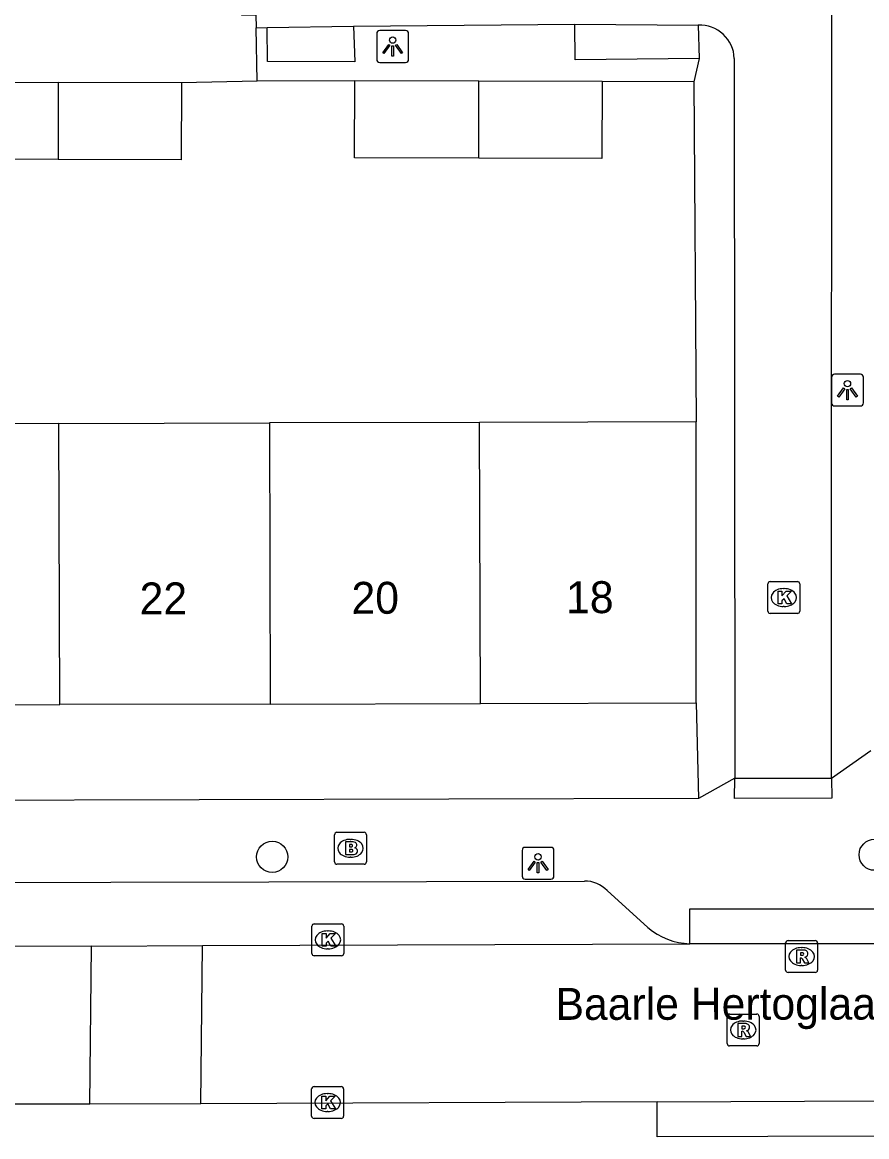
# Model space of a CAD drawing. Extents: x 160732 to 162105, y 387428 to 388479.
# Drawn here: x 161194.7 to 161221.14, y 387806.51 to 387841.43 of the extents above; entities that cross this region are included whole.
import ezdxf

# ---------------------------------------------------------------- set-up
doc = ezdxf.new("R2010")
doc.units = 0
for name, color, linetype in [('IMGEO_Boom', 7, 'Continuous'), ('IMGEO_Brandkraan', 7, 'Continuous'), ('IMGEO_Kolk', 7, 'Continuous'), ('IMGEO_Lichtpunt', 7, 'Continuous'), ('IMGEO_Openbare_ruimte_label', 7, 'Continuous'), ('IMGEO_Pand', 7, 'Continuous'), ('IMGEO_Pand_nummerreeks', 7, 'Continuous'), ('IMGEO_Rijbaan_lokaal_open', 7, 'Continuous'), ('IMGEO_Rioolput', 7, 'Continuous'), ('IMGEO_Voetpad_open', 7, 'Continuous')]:
    doc.layers.add(name, color=color, linetype=linetype)

msp = doc.modelspace()

# ---------------------------------------------------------------- linework, layer by layer
at = {"layer": 'IMGEO_Boom'}
for centre in [(161202.525, 387815.278), (161221.394, 387815.347)]:
    msp.add_circle(centre, 0.489, dxfattribs=at)
at = {"layer": 'IMGEO_Brandkraan'}
for p, q in [((161204.475, 387815.123), (161204.475, 387815.975)), ((161204.55, 387816.049), (161205.402, 387816.049)), ((161205.476, 387815.975), (161205.476, 387815.123)), ((161204.963, 387815.829), (161204.988, 387815.829)), ((161204.986, 387815.269), (161204.961, 387815.269)), ((161205.402, 387815.049), (161204.55, 387815.049))]:
    msp.add_line(p, q, dxfattribs=at)
for points in [[(161204.475, 387815.123), (161204.475, 387815.975)], [(161204.55, 387816.049), (161205.402, 387816.049)], [(161205.476, 387815.975), (161205.476, 387815.123)], [(161204.823, 387815.749), (161204.823, 387815.349), (161205.036, 387815.349)], [(161205.054, 387815.749), (161204.823, 387815.749)], [(161205.002, 387815.668), (161204.948, 387815.668), (161204.948, 387815.592)], [(161204.948, 387815.592), (161205.001, 387815.592)], [(161205.01, 387815.516), (161204.948, 387815.516), (161204.948, 387815.435)], [(161204.948, 387815.435), (161205.01, 387815.435)], [(161205.402, 387815.049), (161204.55, 387815.049)]]:
    msp.add_lwpolyline(points, dxfattribs=at)
for centre, radius, start, end in [((161204.552, 387815.973), 0.0765, 91.552, 178.448), ((161204.552, 387815.973), 0.0765, 91.552, 178.448), ((161205.4, 387815.973), 0.0765, 1.552, 88.448), ((161205.4, 387815.973), 0.0765, 1.552, 88.448), ((161205.003, 387815.63), 0.0379, 267.8285, 90.9355), ((161205.058, 387815.604), 0.145, 59.4692, 91.5367), ((161205.083, 387815.651), 0.0922, 285.5137, 58.1501), ((161205.011, 387815.475), 0.0404, 269.8759, 90.5077), ((161205.042, 387815.6), 0.251, 268.6676, 293.5347), ((161205.088, 387815.459), 0.105, 301.3115, 78.989), ((161204.552, 387815.125), 0.0765, 181.552, 268.448), ((161204.552, 387815.125), 0.0765, 181.552, 268.448), ((161205.4, 387815.125), 0.0765, 271.552, 358.448), ((161205.4, 387815.125), 0.0765, 271.552, 358.448)]:
    msp.add_arc(centre, radius, start, end, dxfattribs=at)
for centre, major_axis, ratio, start_param, end_param in [((161204.962, 387815.549), (-0.387, 0.002), 0.722429, 4.712389, 7.853982), ((161204.987, 387815.549), (-0.39, 0.002), 0.717154, 1.570796, 4.712389)]:
    msp.add_ellipse(centre, major_axis=major_axis, ratio=ratio, start_param=start_param, end_param=end_param, dxfattribs=at)
at = {"layer": 'IMGEO_Kolk'}
for p, q in [((161218.046, 387822.98), (161218.046, 387823.832)), ((161218.121, 387823.906), (161218.973, 387823.906)), ((161218.534, 387823.686), (161218.559, 387823.686)), ((161219.047, 387823.832), (161219.047, 387822.98)), ((161218.557, 387823.126), (161218.532, 387823.126)), ((161218.973, 387822.906), (161218.121, 387822.906)), ((161203.841, 387813.179), (161204.693, 387813.179)), ((161203.766, 387812.253), (161203.766, 387813.105)), ((161204.254, 387812.959), (161204.279, 387812.959)), ((161204.767, 387813.105), (161204.767, 387812.253)), ((161204.693, 387812.179), (161203.841, 387812.179)), ((161204.277, 387812.399), (161204.252, 387812.399)), ((161203.758, 387807.156), (161203.758, 387808.008)), ((161203.833, 387808.082), (161204.685, 387808.082)), ((161204.759, 387808.008), (161204.759, 387807.156)), ((161204.246, 387807.862), (161204.271, 387807.862)), ((161204.269, 387807.302), (161204.244, 387807.302)), ((161204.685, 387807.082), (161203.833, 387807.082))]:
    msp.add_line(p, q, dxfattribs=at)
for points in [[(161218.046, 387822.98), (161218.046, 387823.832)], [(161218.121, 387823.906), (161218.973, 387823.906)], [(161219.047, 387823.832), (161219.047, 387822.98)], [(161218.367, 387823.606), (161218.49, 387823.606), (161218.49, 387823.455), (161218.62, 387823.606), (161218.784, 387823.606), (161218.638, 387823.455), (161218.791, 387823.206), (161218.639, 387823.206), (161218.554, 387823.37), (161218.49, 387823.303), (161218.49, 387823.206), (161218.367, 387823.206), (161218.367, 387823.606)], [(161218.973, 387822.906), (161218.121, 387822.906)], [(161203.841, 387813.179), (161204.693, 387813.179)], [(161203.766, 387812.253), (161203.766, 387813.105)], [(161204.087, 387812.879), (161204.21, 387812.879), (161204.21, 387812.728), (161204.34, 387812.879), (161204.504, 387812.879), (161204.358, 387812.728), (161204.511, 387812.479), (161204.359, 387812.479), (161204.274, 387812.643), (161204.21, 387812.576), (161204.21, 387812.479), (161204.087, 387812.479), (161204.087, 387812.879)], [(161204.767, 387813.105), (161204.767, 387812.253)], [(161204.693, 387812.179), (161203.841, 387812.179)], [(161203.758, 387807.156), (161203.758, 387808.008)], [(161203.833, 387808.082), (161204.685, 387808.082)], [(161204.759, 387808.008), (161204.759, 387807.156)], [(161204.079, 387807.782), (161204.202, 387807.782), (161204.202, 387807.631), (161204.332, 387807.782), (161204.496, 387807.782), (161204.35, 387807.631), (161204.503, 387807.382), (161204.351, 387807.382), (161204.266, 387807.546), (161204.202, 387807.479), (161204.202, 387807.382), (161204.079, 387807.382), (161204.079, 387807.782)], [(161204.685, 387807.082), (161203.833, 387807.082)]]:
    msp.add_lwpolyline(points, dxfattribs=at)
for centre, start, end in [((161218.123, 387823.83), 91.552, 178.448), ((161218.123, 387823.83), 91.552, 178.448), ((161218.971, 387823.83), 1.552, 88.448), ((161218.971, 387823.83), 1.552, 88.448), ((161218.123, 387822.982), 181.552, 268.448), ((161218.123, 387822.982), 181.552, 268.448), ((161218.971, 387822.982), 271.552, 358.448), ((161218.971, 387822.982), 271.552, 358.448), ((161203.843, 387813.103), 91.552, 178.448), ((161203.843, 387813.103), 91.552, 178.448), ((161204.691, 387813.103), 1.552, 88.448), ((161204.691, 387813.103), 1.552, 88.448), ((161203.843, 387812.255), 181.552, 268.448), ((161203.843, 387812.255), 181.552, 268.448), ((161204.691, 387812.255), 271.552, 358.448), ((161204.691, 387812.255), 271.552, 358.448), ((161203.835, 387808.006), 91.552, 178.448), ((161203.835, 387808.006), 91.552, 178.448), ((161204.683, 387808.006), 1.552, 88.448), ((161204.683, 387808.006), 1.552, 88.448), ((161203.835, 387807.158), 181.552, 268.448), ((161203.835, 387807.158), 181.552, 268.448), ((161204.683, 387807.158), 271.552, 358.448), ((161204.683, 387807.158), 271.552, 358.448)]:
    msp.add_arc(centre, 0.0765, start, end, dxfattribs=at)
for centre, major_axis, ratio, start_param, end_param in [((161218.533, 387823.406), (-0.387, 0.002), 0.722429, 4.712389, 7.853982), ((161218.558, 387823.406), (-0.39, 0.002), 0.717154, 1.570796, 4.712389), ((161204.253, 387812.679), (-0.387, 0.002), 0.722429, 4.712389, 7.853982), ((161204.278, 387812.679), (-0.39, 0.002), 0.717154, 1.570796, 4.712389), ((161204.245, 387807.582), (-0.387, 0.002), 0.722429, 4.712389, 7.853982), ((161204.27, 387807.582), (-0.39, 0.002), 0.717154, 1.570796, 4.712389)]:
    msp.add_ellipse(centre, major_axis=major_axis, ratio=ratio, start_param=start_param, end_param=end_param, dxfattribs=at)
at = {"layer": 'IMGEO_Lichtpunt'}
for p, q in [((161206.7, 387841.171), (161205.892, 387841.171)), ((161206.7, 387841.171), (161205.892, 387841.171)), ((161205.798, 387841.076), (161205.798, 387840.269)), ((161205.798, 387841.076), (161205.798, 387840.269)), ((161206.794, 387840.269), (161206.794, 387841.076)), ((161206.794, 387840.269), (161206.794, 387841.076)), ((161205.892, 387840.175), (161206.7, 387840.175)), ((161205.892, 387840.175), (161206.7, 387840.175)), ((161220.042, 387830.31), (161220.042, 387829.503)), ((161220.042, 387830.31), (161220.042, 387829.503)), ((161220.944, 387830.405), (161220.136, 387830.405)), ((161220.944, 387830.405), (161220.136, 387830.405)), ((161221.038, 387829.503), (161221.038, 387830.31)), ((161221.038, 387829.503), (161221.038, 387830.31)), ((161220.136, 387829.409), (161220.944, 387829.409)), ((161220.136, 387829.409), (161220.944, 387829.409)), ((161210.351, 387815.483), (161210.351, 387814.676)), ((161210.351, 387815.483), (161210.351, 387814.676)), ((161211.253, 387815.578), (161210.445, 387815.578)), ((161211.253, 387815.578), (161210.445, 387815.578)), ((161211.347, 387814.676), (161211.347, 387815.483)), ((161211.347, 387814.676), (161211.347, 387815.483)), ((161210.445, 387814.582), (161211.253, 387814.582)), ((161210.445, 387814.582), (161211.253, 387814.582))]:
    msp.add_line(p, q, dxfattribs=at)
for points in [[(161206.172, 387840.74), (161206.211, 387840.712), (161206.023, 387840.45), (161205.985, 387840.477), (161206.172, 387840.74)], [(161206.384, 387840.712), (161206.422, 387840.739), (161206.609, 387840.477), (161206.57, 387840.449), (161206.384, 387840.712)], [(161206.274, 387840.692), (161206.321, 387840.692), (161206.321, 387840.37), (161206.274, 387840.37), (161206.274, 387840.692)], [(161220.416, 387829.974), (161220.455, 387829.946), (161220.267, 387829.684), (161220.229, 387829.711), (161220.416, 387829.974)], [(161220.518, 387829.926), (161220.565, 387829.926), (161220.565, 387829.604), (161220.518, 387829.604), (161220.518, 387829.926)], [(161220.628, 387829.946), (161220.666, 387829.973), (161220.853, 387829.711), (161220.814, 387829.683), (161220.628, 387829.946)], [(161210.725, 387815.147), (161210.764, 387815.119), (161210.576, 387814.857), (161210.538, 387814.884), (161210.725, 387815.147)], [(161210.827, 387815.099), (161210.874, 387815.099), (161210.874, 387814.777), (161210.827, 387814.777), (161210.827, 387815.099)], [(161210.937, 387815.119), (161210.975, 387815.146), (161211.162, 387814.884), (161211.123, 387814.856), (161210.937, 387815.119)]]:
    msp.add_lwpolyline(points, dxfattribs=at)
for centre in [(161206.297, 387840.874), (161220.541, 387830.108), (161210.85, 387815.281)]:
    msp.add_circle(centre, 0.0994, dxfattribs=at)
for centre, start, end in [((161205.892, 387841.076), 90, 180), ((161205.892, 387841.076), 90, 180), ((161206.7, 387841.076), 0, 90), ((161206.7, 387841.076), 0, 90), ((161205.892, 387840.269), 180, 270), ((161205.892, 387840.269), 180, 270), ((161206.7, 387840.269), 270, 0), ((161206.7, 387840.269), 270, 360), ((161220.136, 387830.31), 90, 180), ((161220.136, 387830.31), 90, 180), ((161220.944, 387830.31), 0, 90), ((161220.944, 387830.31), 0, 90), ((161220.136, 387829.503), 180, 270), ((161220.136, 387829.503), 180, 270), ((161220.944, 387829.503), 270, 0), ((161220.944, 387829.503), 270, 360), ((161210.445, 387815.483), 90, 180), ((161210.445, 387815.483), 90, 180), ((161211.253, 387815.483), 0, 90), ((161211.253, 387815.483), 0, 90), ((161210.445, 387814.676), 180, 270), ((161210.445, 387814.676), 180, 270), ((161211.253, 387814.676), 270, 0), ((161211.253, 387814.676), 270, 360)]:
    msp.add_arc(centre, 0.0946, start, end, dxfattribs=at)
at = {"layer": 'IMGEO_Pand'}
for points in [[(161195.823, 387837.137), (161191.93, 387837.15), (161191.937, 387839.563)], [(161191.937, 387839.563), (161195.816, 387839.55)], [(161195.816, 387839.55), (161195.823, 387837.137)], [(161199.683, 387839.538), (161195.816, 387839.55)], [(161199.683, 387839.538), (161199.675, 387837.125), (161195.823, 387837.137)], [(161208.997, 387837.175), (161205.104, 387837.188), (161205.111, 387839.601)], [(161208.99, 387839.588), (161205.111, 387839.601)], [(161212.857, 387839.576), (161208.99, 387839.588)], [(161208.997, 387837.175), (161208.99, 387839.588)], [(161212.857, 387839.576), (161212.849, 387837.163), (161208.997, 387837.175)], [(161195.845, 387828.863), (161189.262, 387828.847)], [(161195.845, 387828.863), (161202.437, 387828.88)], [(161195.869, 387820.053), (161195.845, 387828.863)], [(161209.019, 387828.896), (161202.437, 387828.88)], [(161202.437, 387828.88), (161202.461, 387820.07)], [(161215.797, 387828.913), (161209.019, 387828.896)], [(161209.043, 387820.086), (161209.019, 387828.896)], [(161215.807, 387820.103), (161215.797, 387828.913)], [(161189.286, 387820.037), (161195.869, 387820.053)], [(161202.461, 387820.07), (161195.869, 387820.053)], [(161202.461, 387820.07), (161209.043, 387820.086)], [(161209.043, 387820.086), (161215.807, 387820.103)]]:
    msp.add_lwpolyline(points, dxfattribs=at)
at = {"layer": 'IMGEO_Rijbaan_lokaal_open'}
for points in [[(161220.039, 387817.747), (161220.046, 387848.238), (161219.987, 387848.72)], [(161201.563, 387841.659), (161202.015, 387841.66), (161202.022, 387841.259)], [(161202.022, 387841.259), (161202.365, 387841.265)], [(161202.365, 387841.265), (161205.066, 387841.309)], [(161205.066, 387841.309), (161212, 387841.375)], [(161212, 387841.375), (161215.868, 387841.337)], [(161216.995, 387840.302), (161217.013, 387817.741)], [(161217.013, 387817.741), (161220.039, 387817.747)], [(161196.864, 387812.48), (161170.353, 387812.46)], [(161196.815, 387807.535), (161196.864, 387812.48)], [(161196.864, 387812.48), (161200.337, 387812.505)], [(161200.286, 387807.545), (161200.337, 387812.505)], [(161200.337, 387812.505), (161215.604, 387812.56)], [(161221.753, 387812.557), (161215.604, 387812.56)], [(161214.578, 387807.602), (161200.286, 387807.545)], [(161214.578, 387807.602), (161221.503, 387807.631)], [(161196.815, 387807.535), (161187.735, 387807.527)], [(161200.286, 387807.545), (161196.815, 387807.535)]]:
    msp.add_lwpolyline(points, dxfattribs=at)
msp.add_arc((161215.921, 387840.263), 1.075, 2.0549, 92.8184, dxfattribs=at)
at = {"layer": 'IMGEO_Rioolput'}
for p, q in [((161218.604, 387811.731), (161218.604, 387812.583)), ((161218.679, 387812.657), (161219.531, 387812.657)), ((161219.605, 387812.583), (161219.605, 387811.731)), ((161219.092, 387812.437), (161219.117, 387812.437)), ((161219.115, 387811.877), (161219.09, 387811.877)), ((161219.531, 387811.657), (161218.679, 387811.657)), ((161216.849, 387810.356), (161217.701, 387810.356)), ((161216.774, 387809.43), (161216.774, 387810.282)), ((161217.262, 387810.136), (161217.287, 387810.136)), ((161217.775, 387810.282), (161217.775, 387809.43)), ((161217.701, 387809.356), (161216.849, 387809.356)), ((161217.285, 387809.576), (161217.26, 387809.576))]:
    msp.add_line(p, q, dxfattribs=at)
for points in [[(161218.604, 387811.731), (161218.604, 387812.583)], [(161218.679, 387812.657), (161219.531, 387812.657)], [(161219.605, 387812.583), (161219.605, 387811.731)], [(161219.193, 387812.355), (161218.941, 387812.357), (161218.941, 387811.957)], [(161218.941, 387811.957), (161219.065, 387811.957), (161219.065, 387812.119), (161219.076, 387812.119)], [(161219.119, 387812.276), (161219.065, 387812.276), (161219.065, 387812.195)], [(161219.065, 387812.195), (161219.117, 387812.195)], [(161219.123, 387812.09), (161219.194, 387811.957), (161219.334, 387811.957), (161219.269, 387812.083)], [(161219.531, 387811.657), (161218.679, 387811.657)], [(161216.849, 387810.356), (161217.701, 387810.356)], [(161216.774, 387809.43), (161216.774, 387810.282)], [(161217.363, 387810.054), (161217.111, 387810.056), (161217.111, 387809.656)], [(161217.775, 387810.282), (161217.775, 387809.43)], [(161217.111, 387809.656), (161217.235, 387809.656), (161217.235, 387809.818), (161217.246, 387809.818)], [(161217.289, 387809.975), (161217.235, 387809.975), (161217.235, 387809.894)], [(161217.235, 387809.894), (161217.287, 387809.894)], [(161217.293, 387809.789), (161217.364, 387809.656), (161217.504, 387809.656), (161217.439, 387809.782)], [(161217.701, 387809.356), (161216.849, 387809.356)]]:
    msp.add_lwpolyline(points, dxfattribs=at)
for centre, radius, start, end in [((161218.681, 387812.581), 0.0765, 91.552, 178.448), ((161218.681, 387812.581), 0.0765, 91.552, 178.448), ((161219.529, 387812.581), 0.0765, 1.552, 88.448), ((161219.529, 387812.581), 0.0765, 1.552, 88.448), ((161219.075, 387812.066), 0.0533, 26.0293, 88.6989), ((161219.101, 387812.384), 0.19, 274.7715, 282.9687), ((161219.125, 387812.18), 0.0964, 77.0061, 93.1865), ((161219.139, 387812.237), 0.0378, 276.6634, 79.6772), ((161219.192, 387812.245), 0.109, 350.3612, 89.416), ((161219.19, 387812.245), 0.112, 277.5842, 350.9817), ((161219.174, 387812.03), 0.108, 29.5134, 73.7905), ((161218.681, 387811.733), 0.0765, 181.552, 268.448), ((161218.681, 387811.733), 0.0765, 181.552, 268.448), ((161219.529, 387811.733), 0.0765, 271.552, 358.448), ((161219.529, 387811.733), 0.0765, 271.552, 358.448), ((161216.851, 387810.28), 0.0765, 91.552, 178.448), ((161216.851, 387810.28), 0.0765, 91.552, 178.448), ((161217.699, 387810.28), 0.0765, 1.552, 88.448), ((161217.699, 387810.28), 0.0765, 1.552, 88.448), ((161217.362, 387809.944), 0.109, 350.3612, 89.416), ((161217.245, 387809.765), 0.0533, 26.0293, 88.6989), ((161217.271, 387810.083), 0.19, 274.7715, 282.9687), ((161217.295, 387809.879), 0.0964, 77.0061, 93.1865), ((161217.309, 387809.936), 0.0378, 276.6634, 79.6772), ((161217.36, 387809.944), 0.112, 277.5842, 350.9817), ((161217.344, 387809.729), 0.108, 29.5134, 73.7905), ((161216.851, 387809.432), 0.0765, 181.552, 268.448), ((161216.851, 387809.432), 0.0765, 181.552, 268.448), ((161217.699, 387809.432), 0.0765, 271.552, 358.448), ((161217.699, 387809.432), 0.0765, 271.552, 358.448)]:
    msp.add_arc(centre, radius, start, end, dxfattribs=at)
for centre, major_axis, ratio, start_param, end_param in [((161219.091, 387812.157), (-0.387, 0.002), 0.722429, 4.712389, 7.853982), ((161219.116, 387812.157), (-0.39, 0.002), 0.717154, 1.570796, 4.712389), ((161217.261, 387809.856), (-0.387, 0.002), 0.722429, 4.712389, 7.853982), ((161217.286, 387809.856), (-0.39, 0.002), 0.717154, 1.570796, 4.712389)]:
    msp.add_ellipse(centre, major_axis=major_axis, ratio=ratio, start_param=start_param, end_param=end_param, dxfattribs=at)
at = {"layer": 'IMGEO_Voetpad_open'}
for points in [[(161202.054, 387839.589), (161202.022, 387841.259)], [(161205.066, 387841.309), (161205.106, 387840.188), (161202.375, 387840.208), (161202.365, 387841.265)], [(161215.896, 387840.3), (161212.008, 387840.26), (161212, 387841.375)], [(161215.868, 387841.337), (161215.896, 387840.3)], [(161215.896, 387840.3), (161215.733, 387839.569)], [(161202.054, 387839.589), (161199.683, 387839.538)], [(161205.111, 387839.601), (161202.054, 387839.589)], [(161215.733, 387839.569), (161212.857, 387839.576)], [(161215.733, 387839.569), (161215.797, 387828.913)], [(161215.807, 387820.103), (161215.88, 387817.112)], [(161220.039, 387817.747), (161221.274, 387818.618)], [(161217.013, 387817.741), (161215.88, 387817.112)], [(161220.039, 387817.747), (161220.048, 387817.116), (161217.002, 387817.108), (161217.013, 387817.741)], [(161215.88, 387817.112), (161168.944, 387816.981)], [(161172.735, 387814.434), (161212.3, 387814.523)], [(161213.012, 387814.222), (161214.291, 387813.069)], [(161215.604, 387812.56), (161215.608, 387813.655), (161221.75, 387813.653), (161221.753, 387812.557)], [(161221.503, 387807.631), (161221.513, 387806.529), (161214.577, 387806.511), (161214.578, 387807.602)]]:
    msp.add_lwpolyline(points, dxfattribs=at)
for centre, radius, start, end in [((161212.311, 387813.557), 0.966, 43.499, 90.6683), ((161215.66, 387814.653), 2.094, 229.1646, 268.4566)]:
    msp.add_arc(centre, radius, start, end, dxfattribs=at)

# ---------------------------------------------------------------- texts
at = {"layer": 'IMGEO_Openbare_ruimte_label'}
msp.add_text('Baarle Hertoglaan', height=1, rotation=0.0573, dxfattribs=at).set_placement((161211.397, 387810.172))
at = {"layer": 'IMGEO_Pand_nummerreeks'}
for s, p in [('22', (161198.372, 387822.876)), ('20', (161205.008, 387822.895)), ('18', (161211.729, 387822.914))]:
    msp.add_text(s, height=1, rotation=0.1654, dxfattribs=at).set_placement(p)

doc.saveas('drawing.dxf')
